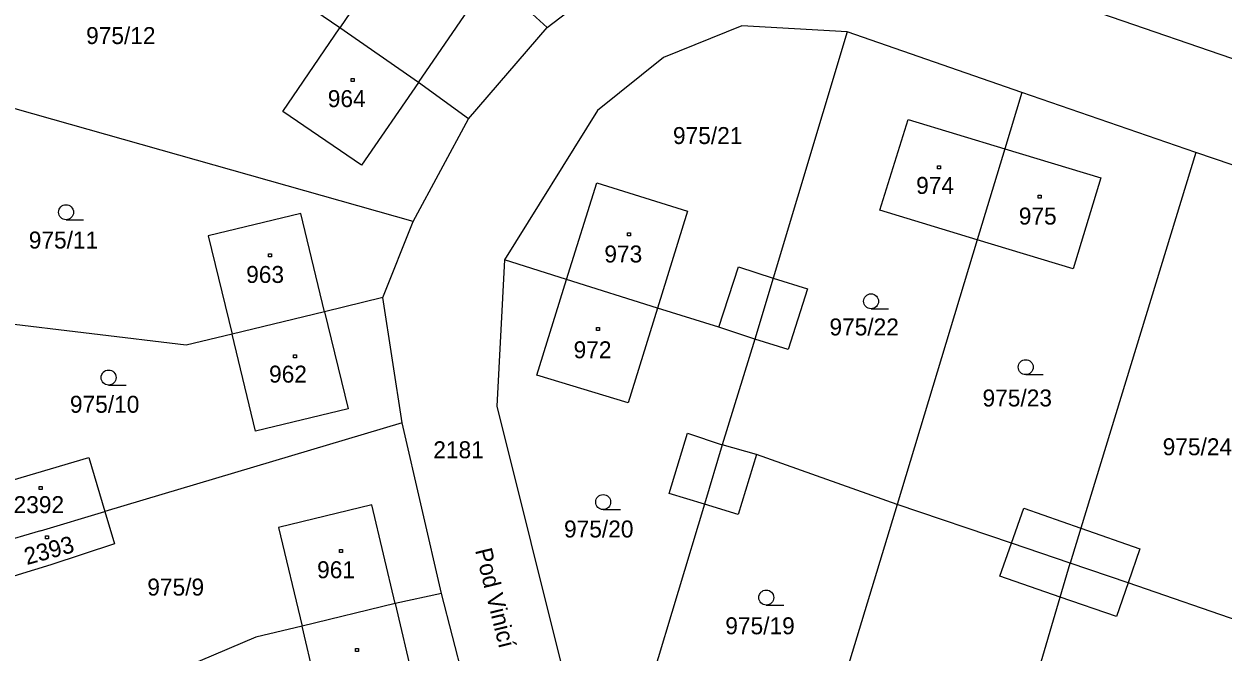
# Model space of a CAD drawing. Extents: x -795483 to -789093, y -1112258 to -1108741.
# Drawn here: x -791708.4 to -791588.3, y -1109452.2 to -1109389.3 of the extents above; entities that cross this region are included whole.
import ezdxf

# ---------------------------------------------------------------- set-up
doc = ezdxf.new("R2010")
doc.units = 0
for name, color, linetype in [('Vrstva 1', 7, 'Continuous'), ('Vrstva 14', 7, 'Continuous'), ('Vrstva 15', 7, 'Continuous'), ('Vrstva 2', 7, 'Continuous'), ('Vrstva 23', 7, 'Continuous'), ('Vrstva 25', 7, 'Continuous'), ('Vrstva 38', 7, 'Continuous')]:
    doc.layers.add(name, color=color, linetype=linetype)

msp = doc.modelspace()

# ---------------------------------------------------------------- linework, layer by layer
at = {"layer": 'Vrstva 1'}
for p, q in [((-791656.02, -1109389.66), (-791684.98, -1109363.18)), ((-791671.12, -1109381.38), (-791676.79, -1109389.7)), ((-791656.02, -1109389.66), (-791646.75, -1109382.57)), ((-791676.79, -1109389.7), (-791680.85, -1109386.88)), ((-791668.91, -1109395.16), (-791663.2, -1109386.83)), ((-791600.6, -1109388.24), (-791586.43, -1109393.11)), ((-791636.51, -1109389.5), (-791644.37, -1109392.67)), ((-791625.96, -1109390.1), (-791636.51, -1109389.5)), ((-791682.5, -1109398.09), (-791676.79, -1109389.7)), ((-791668.91, -1109395.16), (-791676.79, -1109389.7)), ((-791663.91, -1109398.82), (-791656.02, -1109389.66)), ((-791625.96, -1109390.1), (-791633.39, -1109414.77)), ((-791608.48, -1109396.16), (-791625.96, -1109390.1)), ((-791644.37, -1109392.67), (-791650.97, -1109397.99)), ((-791668.91, -1109395.16), (-791674.62, -1109403.47)), ((-791663.91, -1109398.82), (-791668.91, -1109395.16)), ((-791669.43, -1109409.12), (-791715.63, -1109396.01)), ((-791608.48, -1109396.16), (-791610.19, -1109401.82)), ((-791591.06, -1109402.2), (-791608.48, -1109396.16)), ((-791650.97, -1109397.99), (-791660.28, -1109412.96)), ((-791674.62, -1109403.47), (-791682.5, -1109398.09)), ((-791669.43, -1109409.12), (-791663.91, -1109398.82)), ((-791622.69, -1109407.97), (-791619.87, -1109398.88)), ((-791619.87, -1109398.88), (-791610.19, -1109401.82)), ((-791610.19, -1109401.82), (-791612.95, -1109410.94)), ((-791610.19, -1109401.82), (-791600.58, -1109404.74)), ((-791591.06, -1109402.2), (-791602.57, -1109439.83)), ((-791573.5, -1109408.17), (-791591.06, -1109402.2)), ((-791654.07, -1109414.93), (-791651.06, -1109405.23)), ((-791651.06, -1109405.23), (-791641.96, -1109408.07)), ((-791600.58, -1109404.74), (-791603.36, -1109413.86)), ((-791680.69, -1109408.3), (-791689.96, -1109410.55)), ((-791678.31, -1109418.14), (-791680.69, -1109408.3)), ((-791641.96, -1109408.07), (-791644.98, -1109417.8)), ((-791612.95, -1109410.94), (-791622.69, -1109407.97)), ((-791672.46, -1109416.71), (-791669.43, -1109409.12)), ((-791689.96, -1109410.55), (-791687.57, -1109420.39)), ((-791612.95, -1109410.94), (-791620.98, -1109437.46)), ((-791603.36, -1109413.86), (-791612.95, -1109410.94)), ((-791660.28, -1109412.96), (-791661.06, -1109427.6)), ((-791654.07, -1109414.93), (-791660.28, -1109412.96)), ((-791633.39, -1109414.77), (-791635.22, -1109420.89)), ((-791657.04, -1109424.5), (-791654.07, -1109414.93)), ((-791644.98, -1109417.8), (-791654.07, -1109414.93)), ((-791672.46, -1109416.71), (-791678.31, -1109418.14)), ((-791670.54, -1109429.29), (-791672.46, -1109416.71)), ((-791692.17, -1109421.51), (-791723.44, -1109417.72)), ((-791678.31, -1109418.14), (-791687.57, -1109420.39)), ((-791678.31, -1109418.14), (-791675.94, -1109427.87)), ((-791644.98, -1109417.8), (-791647.9, -1109427.27)), ((-791638.82, -1109419.69), (-791644.98, -1109417.8)), ((-791687.57, -1109420.39), (-791692.17, -1109421.51)), ((-791685.21, -1109430.12), (-791687.57, -1109420.39)), ((-791635.22, -1109420.89), (-791638.82, -1109419.69)), ((-791635.22, -1109420.89), (-791638.48, -1109431.48)), ((-791647.9, -1109427.27), (-791657.04, -1109424.5)), ((-791675.94, -1109427.87), (-791685.21, -1109430.12)), ((-791661.06, -1109427.6), (-791652.86, -1109460.47)), ((-791670.54, -1109429.29), (-791700.31, -1109438.17)), ((-791666.59, -1109446.4), (-791670.54, -1109429.29)), ((-791638.48, -1109431.48), (-791640.27, -1109437.42)), ((-791635.07, -1109432.46), (-791638.48, -1109431.48)), ((-791712.67, -1109435.95), (-791701.92, -1109432.75)), ((-791701.92, -1109432.75), (-791700.31, -1109438.17)), ((-791620.98, -1109437.46), (-791635.07, -1109432.46)), ((-791673.57, -1109437.51), (-791682.92, -1109439.76)), ((-791671.24, -1109447.39), (-791673.57, -1109437.51)), ((-791640.27, -1109437.42), (-791649.06, -1109466.69)), ((-791620.98, -1109437.46), (-791628.4, -1109461.93)), ((-791609.52, -1109441.34), (-791620.98, -1109437.46)), ((-791706.76, -1109440.09), (-791700.31, -1109438.17)), ((-791700.31, -1109438.17), (-791699.34, -1109441.4)), ((-791682.92, -1109439.76), (-791680.56, -1109449.65)), ((-791602.57, -1109439.83), (-791603.64, -1109443.34)), ((-791706.76, -1109440.09), (-791712.84, -1109441.9)), ((-791699.34, -1109441.4), (-791705.72, -1109443.52)), ((-791603.64, -1109443.34), (-791609.52, -1109441.34)), ((-791705.72, -1109443.52), (-791711.8, -1109445.35)), ((-791604.64, -1109446.74), (-791603.64, -1109443.34)), ((-791597.84, -1109445.33), (-791603.64, -1109443.34)), ((-791585.85, -1109449.45), (-791597.84, -1109445.33)), ((-791666.59, -1109446.4), (-791671.24, -1109447.39)), ((-791662.3, -1109463.16), (-791666.59, -1109446.4)), ((-791615.81, -1109484.43), (-791604.64, -1109446.74)), ((-791671.24, -1109447.39), (-791680.56, -1109449.65)), ((-791671.24, -1109447.39), (-791668.97, -1109457.05)), ((-791680.56, -1109449.65), (-791685.19, -1109450.77)), ((-791678.27, -1109459.3), (-791680.56, -1109449.65)), ((-791685.19, -1109450.77), (-791709.71, -1109461.13))]:
    msp.add_line(p, q, dxfattribs=at)
at = {"layer": 'Vrstva 2'}
for p, q in [((-791638.82, -1109419.69), (-791636.86, -1109413.66)), ((-791636.86, -1109413.66), (-791633.39, -1109414.77)), ((-791633.39, -1109414.77), (-791629.95, -1109415.86)), ((-791629.95, -1109415.86), (-791631.9, -1109421.94)), ((-791631.9, -1109421.94), (-791635.22, -1109420.89)), ((-791643.8, -1109436.35), (-791641.97, -1109430.31)), ((-791641.97, -1109430.31), (-791638.48, -1109431.48)), ((-791635.07, -1109432.46), (-791636.88, -1109438.45)), ((-791640.27, -1109437.42), (-791643.8, -1109436.35)), ((-791636.88, -1109438.45), (-791640.27, -1109437.42)), ((-791609.52, -1109441.34), (-791608.29, -1109437.84)), ((-791608.29, -1109437.84), (-791602.57, -1109439.83)), ((-791602.57, -1109439.83), (-791596.66, -1109441.9)), ((-791610.68, -1109444.65), (-791609.52, -1109441.34)), ((-791596.66, -1109441.9), (-791597.84, -1109445.33)), ((-791604.64, -1109446.74), (-791610.68, -1109444.65)), ((-791597.84, -1109445.33), (-791598.99, -1109448.7)), ((-791598.99, -1109448.7), (-791604.64, -1109446.74))]:
    msp.add_line(p, q, dxfattribs=at)
at = {"layer": 'Vrstva 23'}
for p, q in [((-791704.2, -1109408.92), (-791702.45, -1109408.92)), ((-791623.58, -1109417.85), (-791621.83, -1109417.85)), ((-791608.1, -1109424.45), (-791606.35, -1109424.45)), ((-791699.94, -1109425.49), (-791698.19, -1109425.49)), ((-791650.41, -1109437.97), (-791648.66, -1109437.97)), ((-791634.08, -1109447.54), (-791632.33, -1109447.54))]:
    msp.add_line(p, q, dxfattribs=at)
for centre in [(-791704.2, -1109408.17), (-791623.58, -1109417.1), (-791608.1, -1109423.7), (-791699.94, -1109424.74), (-791650.41, -1109437.22), (-791634.08, -1109446.79)]:
    msp.add_circle(centre, 0.75, dxfattribs=at)
at = {"layer": 'Vrstva 25'}
for p, q in [((-791675.66, -1109394.76), (-791675.36, -1109394.76)), ((-791675.66, -1109395.06), (-791675.66, -1109394.76)), ((-791675.36, -1109395.06), (-791675.66, -1109395.06)), ((-791675.36, -1109394.76), (-791675.36, -1109395.06)), ((-791616.92, -1109403.51), (-791616.62, -1109403.51)), ((-791616.92, -1109403.81), (-791616.92, -1109403.51)), ((-791616.62, -1109403.81), (-791616.92, -1109403.81)), ((-791616.62, -1109403.51), (-791616.62, -1109403.81)), ((-791606.86, -1109406.45), (-791606.56, -1109406.45)), ((-791606.86, -1109406.75), (-791606.86, -1109406.45)), ((-791606.56, -1109406.75), (-791606.86, -1109406.75)), ((-791606.56, -1109406.45), (-791606.56, -1109406.75)), ((-791647.99, -1109410.25), (-791647.69, -1109410.25)), ((-791647.99, -1109410.55), (-791647.99, -1109410.25)), ((-791647.69, -1109410.55), (-791647.99, -1109410.55)), ((-791647.69, -1109410.25), (-791647.69, -1109410.55)), ((-791683.91, -1109412.35), (-791683.61, -1109412.35)), ((-791683.91, -1109412.65), (-791683.91, -1109412.35)), ((-791683.61, -1109412.35), (-791683.61, -1109412.65)), ((-791683.61, -1109412.65), (-791683.91, -1109412.65)), ((-791651.09, -1109419.72), (-791650.79, -1109419.72)), ((-791651.09, -1109420.02), (-791651.09, -1109419.72)), ((-791650.79, -1109420.02), (-791651.09, -1109420.02)), ((-791650.79, -1109419.72), (-791650.79, -1109420.02)), ((-791681.43, -1109422.45), (-791681.13, -1109422.45)), ((-791681.43, -1109422.75), (-791681.43, -1109422.45)), ((-791681.13, -1109422.75), (-791681.43, -1109422.75)), ((-791681.13, -1109422.45), (-791681.13, -1109422.75)), ((-791706.88, -1109435.67), (-791706.58, -1109435.67)), ((-791706.88, -1109435.97), (-791706.88, -1109435.67)), ((-791706.58, -1109435.97), (-791706.88, -1109435.97)), ((-791706.58, -1109435.67), (-791706.58, -1109435.97)), ((-791706.25, -1109440.59), (-791705.95, -1109440.59)), ((-791706.25, -1109440.89), (-791706.25, -1109440.59)), ((-791705.95, -1109440.89), (-791706.25, -1109440.89)), ((-791705.95, -1109440.59), (-791705.95, -1109440.89)), ((-791676.82, -1109441.96), (-791676.52, -1109441.96)), ((-791676.82, -1109442.26), (-791676.82, -1109441.96)), ((-791676.52, -1109442.26), (-791676.82, -1109442.26)), ((-791676.52, -1109441.96), (-791676.52, -1109442.26)), ((-791675.2, -1109451.89), (-791674.9, -1109451.89)), ((-791675.2, -1109452.19), (-791675.2, -1109451.89)), ((-791674.9, -1109451.89), (-791674.9, -1109452.19)), ((-791674.9, -1109452.19), (-791675.2, -1109452.19))]:
    msp.add_line(p, q, dxfattribs=at)

# ---------------------------------------------------------------- texts
at = {"layer": 'Vrstva 14'}
for s, p in [('975/12', (-791702.19, -1109391.32)), ('975/21', (-791643.42, -1109401.34)), ('975/11', (-791707.93, -1109411.81)), ('975/22', (-791627.75, -1109420.52)), ('975/10', (-791703.81, -1109428.27)), ('975/23', (-791612.42, -1109427.64)), ('2181', (-791667.42, -1109432.83)), ('975/24', (-791594.38, -1109432.53)), ('975/20', (-791654.33, -1109440.77)), ('975/9', (-791696.06, -1109446.59)), ('975/19', (-791638.18, -1109450.47))]:
    msp.add_text(s, height=1.7, dxfattribs=at).set_placement(p)
at = {"layer": 'Vrstva 15'}
for s, p in [('964', (-791677.99, -1109397.64)), ('974', (-791619.07, -1109406.34)), ('975', (-791608.79, -1109409.41)), ('973', (-791650.29, -1109413.21)), ('963', (-791686.16, -1109415.26)), ('972', (-791653.37, -1109422.81)), ('962', (-791683.87, -1109425.25)), ('2392', (-791709.45, -1109438.33)), ('961', (-791679.06, -1109444.85))]:
    msp.add_text(s, height=1.7, dxfattribs=at).set_placement(p)
msp.add_text('2393', height=1.7, rotation=15.3257, dxfattribs=at).set_placement((-791708.13, -1109443.54))
at = {"layer": 'Vrstva 38'}
msp.add_text('Pod Vinicí', height=1.7, rotation=283.8338, dxfattribs=at).set_placement((-791663.25, -1109442.05))

doc.saveas('drawing.dxf')
